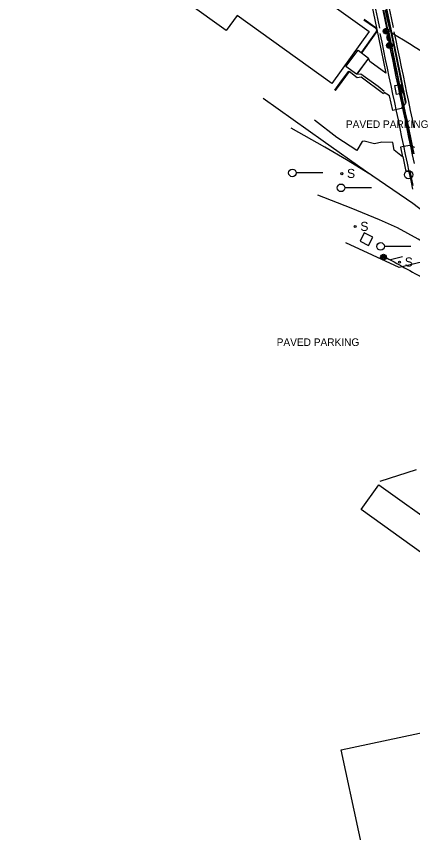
# Model space of a CAD drawing. Extents: x 368532 to 392481, y 10654822 to 10676899.
# Drawn here: x 384192 to 384454, y 10655669 to 10656208 of the extents above; entities that cross this region are included whole.
import ezdxf

# ---------------------------------------------------------------- set-up
doc = ezdxf.new("R2010")
doc.units = 0
for name, color, linetype in [('p_Catenary', 7, 'Continuous'), ('p_dtm sidewalk', 7, 'Continuous'), ('p_railroad rr control', 7, 'Continuous'), ('p_road - paved curb', 7, 'Continuous'), ('p_road general road feature', 7, 'Continuous'), ('p_structure building', 7, 'Continuous'), ('p_structure sign', 7, 'Continuous'), ('p_structure stairs', 7, 'Continuous'), ('p_structure unidentified', 7, 'Continuous'), ('p_structure wall', 7, 'Continuous'), ('p_utility general pole', 7, 'Continuous')]:
    doc.layers.add(name, color=color, linetype=linetype)

msp = doc.modelspace()

# ---------------------------------------------------------------- linework, layer by layer
at = {"layer": 'p_Catenary'}
for points in [[(384432.03, 10656200.65), (384430.7, 10656206.95), (384429.38, 10656213.24)], [(384436.81, 10656199.83), (384435.47, 10656206.18), (384434.13, 10656212.53)], [(384437.25, 10656199.85), (384435.89, 10656206.22), (384434.53, 10656212.59)], [(384438.52, 10656199.86), (384437.13, 10656206.17), (384435.73, 10656212.49)], [(384441.04, 10656200.98), (384439.7, 10656207.35), (384438.35, 10656213.71)], [(384453.8, 10656094.38), (384452.61, 10656100.09), (384451.41, 10656105.79), (384450.21, 10656111.5), (384449.02, 10656117.2), (384447.82, 10656122.91), (384446.62, 10656128.61), (384445.42, 10656134.32), (384444.23, 10656140.02), (384443.03, 10656145.73), (384441.83, 10656151.43), (384440.64, 10656157.13), (384439.44, 10656162.84), (384438.24, 10656168.54), (384437.05, 10656174.25), (384435.85, 10656179.95), (384434.65, 10656185.66), (384433.46, 10656191.36), (384432.26, 10656197.07)], [(384454.84, 10656111.21), (384453.64, 10656116.94), (384452.45, 10656122.67), (384451.25, 10656128.4), (384450.05, 10656134.13), (384448.86, 10656139.86), (384447.66, 10656145.59), (384446.46, 10656151.32), (384445.27, 10656157.05), (384444.07, 10656162.78), (384442.87, 10656168.51), (384441.67, 10656174.23), (384440.48, 10656179.96), (384439.28, 10656185.69), (384438.08, 10656191.42), (384436.89, 10656197.15)], [(384454.29, 10656117.59), (384453.1, 10656123.3), (384451.91, 10656129.02), (384450.73, 10656134.73), (384449.54, 10656140.44), (384448.35, 10656146.15), (384447.17, 10656151.86), (384445.98, 10656157.57), (384444.79, 10656163.29), (384443.6, 10656169), (384442.42, 10656174.71), (384441.23, 10656180.42), (384440.04, 10656186.13), (384438.86, 10656191.84), (384437.67, 10656197.56)], [(384454.6, 10656117.57), (384453.49, 10656122.98), (384452.39, 10656128.39), (384451.28, 10656133.8), (384450.18, 10656139.21), (384449.07, 10656144.63), (384447.97, 10656150.04), (384446.86, 10656155.45), (384445.76, 10656160.86), (384444.65, 10656166.27), (384443.55, 10656171.68), (384442.44, 10656177.09), (384441.34, 10656182.5), (384438.2, 10656197.86)], [(384440, 10656197.61), (384443.86, 10656195.22), (384447.72, 10656192.83), (384451.57, 10656190.44), (384455.43, 10656188.05), (384459.28, 10656185.67), (384463.14, 10656183.28), (384467, 10656180.89), (384470.85, 10656178.5), (384474.71, 10656176.11), (384478.56, 10656173.72), (384482.42, 10656171.33), (384486.28, 10656168.94), (384490.13, 10656166.56), (384493.99, 10656164.17), (384497.84, 10656161.78), (384501.7, 10656159.39), (384505.56, 10656157), (384509.41, 10656154.61), (384513.27, 10656152.22)], [(384441.32, 10656198.18), (384442.52, 10656192.42), (384443.72, 10656186.67), (384444.92, 10656180.91), (384446.12, 10656175.15), (384447.32, 10656169.39), (384448.52, 10656163.64), (384449.72, 10656157.88), (384450.92, 10656152.12), (384452.12, 10656146.36), (384453.32, 10656140.61), (384454.52, 10656134.85)], [(384436.29, 10656049.1), (384438.01, 10656048.15), (384439.73, 10656047.2), (384441.45, 10656046.25), (384443.17, 10656045.3), (384444.9, 10656044.35), (384446.62, 10656043.4), (384448.34, 10656042.44), (384450.06, 10656041.49), (384451.78, 10656040.54), (384453.51, 10656039.59), (384455.23, 10656038.64), (384456.95, 10656037.69), (384458.67, 10656036.74), (384460.39, 10656035.79), (384462.12, 10656034.84), (384463.84, 10656033.89), (384465.56, 10656032.93), (384467.28, 10656031.98), (384469, 10656031.03)]]:
    msp.add_lwpolyline(points, dxfattribs=at)
at = {"layer": 'p_dtm sidewalk'}
for p, q in [((384429.76, 10656200.8), (384435.88, 10656170.92)), ((384424.54, 10656180.92), (384416.71, 10656170.33)), ((384425.3, 10656178.57), (384424.54, 10656180.92)), ((384435.88, 10656170.92), (384425.3, 10656178.57)), ((384416.71, 10656170.33), (384419.42, 10656170.55)), ((384419.42, 10656170.55), (384430.82, 10656162.27)), ((384430.82, 10656162.27), (384434.81, 10656158.99)), ((384447.23, 10656115.9), (384449.22, 10656105.88)), ((384449.22, 10656105.88), (384451.84, 10656106.18)), ((384451.84, 10656106.18), (384453.76, 10656096.62))]:
    msp.add_line(p, q, dxfattribs=at)
at = {"layer": 'p_railroad rr control'}
for p, q in [((384394.25, 10656105.02), (384376.67, 10656105.02)), ((384426.49, 10656095.17), (384408.91, 10656095.17)), ((384452.56, 10656056.48), (384434.98, 10656056.48))]:
    msp.add_line(p, q, dxfattribs=at)
for points in [[(384354.87, 10656154.32), (384394.45, 10656126.22), (384422.62, 10656106.38), (384453.9, 10656084.96), (384483.46, 10656062.34), (384501.82, 10656047.28), (384520.45, 10656031.58), (384538.74, 10656014.62), (384543.32, 10656009.79), (384565.47, 10655987.44), (384590.38, 10655960.61), (384609.81, 10655938.77), (384618.89, 10655928.3), (384633.49, 10655909.57)], [(384427.19, 10656103.09), (384410.06, 10656113.73), (384395.58, 10656121.97), (384373.28, 10656134.64)], [(384579.13, 10655972.19), (384565.7, 10655983.52), (384553.55, 10655993.77), (384544.7, 10656000.81), (384524.26, 10656015.94), (384503.92, 10656030.98), (384485.32, 10656043.6), (384472.02, 10656052.31), (384457.44, 10656061.36), (384443.7, 10656068.7), (384431.88, 10656073.99), (384413.07, 10656081.81), (384391.08, 10656090.42)]]:
    msp.add_lwpolyline(points, dxfattribs=at)
for centre, radius in [((384374.17, 10656105.04), 2.52), ((384450.97, 10656103.87), 2.75), ((384406.41, 10656095.19), 2.52), ((384432.48, 10656056.5), 2.52)]:
    msp.add_circle(centre, radius, dxfattribs=at)
at = {"layer": 'p_road - paved curb'}
for p, q in [((384431.24, 10656235.78), (384442.53, 10656182.05)), ((384431.58, 10656235.85), (384442.87, 10656182.12)), ((384431.73, 10656235.89), (384443.02, 10656182.15)), ((384442.53, 10656182.05), (384448.73, 10656151.85)), ((384442.87, 10656182.12), (384449.1, 10656151.8)), ((384443.02, 10656182.15), (384449.26, 10656151.78)), ((384448.73, 10656151.85), (384448.53, 10656151.42)), ((384449.1, 10656151.8), (384448.84, 10656151.27)), ((384449.26, 10656151.78), (384448.98, 10656151.2))]:
    msp.add_line(p, q, dxfattribs=at)
at = {"layer": 'p_road general road feature'}
for p, q in [((384422.06, 10656238.4), (384429.76, 10656200.8)), ((384411.3, 10656172.31), (384406.53, 10656165.79)), ((384411.58, 10656172.11), (384406.81, 10656165.58)), ((384411.71, 10656172.02), (384406.93, 10656165.49)), ((384417.06, 10656167.92), (384411.71, 10656172.02)), ((384419.63, 10656168.31), (384417.06, 10656167.92)), ((384434.46, 10656157.3), (384419.63, 10656168.31)), ((384406.53, 10656165.79), (384402.06, 10656159.66)), ((384406.81, 10656165.58), (384402.34, 10656159.46)), ((384406.93, 10656165.49), (384402.46, 10656159.37)), ((384434.81, 10656158.24), (384434.46, 10656157.3)), ((384438.42, 10656155.92), (384434.81, 10656158.24)), ((384440.5, 10656146.23), (384438.42, 10656155.92)), ((384448.98, 10656151.2), (384446.15, 10656147.51)), ((384446.15, 10656147.51), (384440.5, 10656146.23)), ((384403.67, 10656128.32), (384388.84, 10656139.88)), ((384416.84, 10656119.74), (384403.67, 10656128.32)), ((384420.31, 10656125.7), (384416.84, 10656119.74)), ((384421.6, 10656126.08), (384420.31, 10656125.7)), ((384428.52, 10656124.25), (384421.6, 10656126.08)), ((384433.34, 10656125.31), (384428.52, 10656124.25)), ((384440.57, 10656125.11), (384433.34, 10656125.31)), ((384441.56, 10656120.14), (384440.57, 10656125.11)), ((384446.92, 10656115.62), (384441.56, 10656120.14)), ((384451.67, 10656123.11), (384445.69, 10656121.96)), ((384445.69, 10656121.96), (384446.92, 10656115.62)), ((384455.04, 10656121.74), (384451.67, 10656123.11)), ((384444.67, 10656042.66), (384409.53, 10656058.84)), ((384461.25, 10656046.5), (384444.67, 10656042.66)), ((384455.96, 10655908.96), (384432.07, 10655901.19))]:
    msp.add_line(p, q, dxfattribs=at)
at = {"layer": 'p_structure building'}
for points in [[(384330.44, 10656199.06), (384199.47, 10656292.8), (384207.55, 10656304.11), (384191.64, 10656315.49), (384202.07, 10656330.06), (384234.38, 10656306.94), (384247.42, 10656325.15), (384255.17, 10656319.61), (384258.89, 10656324.81), (384350.23, 10656259.43), (384346.67, 10656254.46), (384365.1, 10656241.26), (384368.77, 10656246.39), (384375.28, 10656241.73), (384371.63, 10656236.63), (384424.91, 10656198.5), (384400.31, 10656164.13), (384337.58, 10656209.03)], [(384427.27, 10656062.68), (384421.61, 10656065.47), (384418.89, 10656059.95), (384424.56, 10656057.16)], [(384460.46, 10655853.55), (384419.59, 10655882.78), (384431.28, 10655899.13), (384472.16, 10655869.9)], [(384406.33, 10655724.09), (384524.62, 10655749.05), (384550.44, 10655626.58), (384516.23, 10655619.28), (384524.74, 10655580.16), (384525.13, 10655578.58), (384549.48, 10655583.94), (384549.78, 10655581.72), (384557.16, 10655583.41), (384560.58, 10655568.82), (384562.26, 10655569.31), (384565.93, 10655553.27), (384448.18, 10655528.03), (384441.42, 10655561.55)]]:
    msp.add_lwpolyline(points, close=True, dxfattribs=at)
at = {"layer": 'p_structure sign'}
msp.add_lwpolyline([(384439.12, 10656047.88), (384446.97, 10656049.88)], dxfattribs=at)
for centre in [(384406.83, 10656104.58), (384415.65, 10656069.61), (384445.03, 10656046.1)]:
    msp.add_circle(centre, 0.713, dxfattribs=at)
at = {"layer": 'p_structure stairs'}
for p, q in [((384409.62, 10656175.32), (384417.58, 10656186.07)), ((384417.58, 10656186.07), (384424.54, 10656180.92)), ((384424.54, 10656180.92), (384416.59, 10656170.17)), ((384416.59, 10656170.17), (384409.62, 10656175.32))]:
    msp.add_line(p, q, dxfattribs=at)
at = {"layer": 'p_structure unidentified'}
for p, q in [((384437.95, 10656195.57), (384436.44, 10656195.17)), ((384436.44, 10656195.17), (384437.1, 10656192.65)), ((384438.61, 10656193.05), (384437.95, 10656195.57)), ((384437.1, 10656192.65), (384438.61, 10656193.05)), ((384441.81, 10656162.66), (384445.71, 10656163.48)), ((384443.04, 10656156.79), (384441.81, 10656162.66)), ((384445.71, 10656163.48), (384446.94, 10656157.6)), ((384446.94, 10656157.6), (384443.04, 10656156.79))]:
    msp.add_line(p, q, dxfattribs=at)
at = {"layer": 'p_structure wall'}
for p, q in [((384421.42, 10656206.22), (384428.51, 10656201.31)), ((384421.62, 10656206.51), (384428.73, 10656201.59)), ((384428.51, 10656201.31), (384429.33, 10656200.5)), ((384428.73, 10656201.59), (384429.74, 10656200.72)), ((384429.33, 10656200.5), (384429.62, 10656199.88)), ((384429.62, 10656199.88), (384429.78, 10656199.15)), ((384429.78, 10656199.15), (384429.66, 10656198.49)), ((384429.74, 10656200.72), (384429.84, 10656200.17)), ((384429.84, 10656200.17), (384430.09, 10656199.08)), ((384428.06, 10656196.14), (384419.81, 10656184.76)), ((384428.34, 10656195.94), (384420.09, 10656184.56)), ((384429.66, 10656198.49), (384428.06, 10656196.14)), ((384429.99, 10656198.35), (384428.34, 10656195.94)), ((384430.09, 10656199.08), (384429.99, 10656198.35)), ((384419.81, 10656184.76), (384419.72, 10656184.64)), ((384420.09, 10656184.56), (384420.01, 10656184.44))]:
    msp.add_line(p, q, dxfattribs=at)
at = {"layer": 'p_utility general pole'}
for centre, radius in [((384436.16, 10656198.68), 1.9), ((384436.16, 10656198.68), 1.44), ((384436.16, 10656198.68), 0.973), ((384436.16, 10656198.68), 0.539), ((384436.16, 10656198.68), 0.192), ((384438.35, 10656189.25), 1.9), ((384438.35, 10656189.25), 1.44), ((384438.35, 10656189.25), 0.973), ((384438.35, 10656189.25), 0.539), ((384438.35, 10656189.25), 0.192), ((384434.39, 10656049.38), 1.9), ((384434.39, 10656049.38), 1.44), ((384434.39, 10656049.38), 0.973), ((384434.39, 10656049.38), 0.539), ((384434.39, 10656049.38), 0.192)]:
    msp.add_circle(centre, radius, dxfattribs=at)

# ---------------------------------------------------------------- texts
at = {"layer": 'p_road general road feature'}
for p in [(384407.7, 10656134.72), (384361.93, 10655990.76)]:
    msp.add_text(' PAVED PARKING', height=5, dxfattribs=at).set_placement(p)
at = {"layer": 'p_structure sign'}
for p in [(384410.29, 10656101.68), (384419.11, 10656066.72), (384448.49, 10656043.2)]:
    msp.add_text('S', height=6, dxfattribs=at).set_placement(p)

doc.saveas('drawing.dxf')
